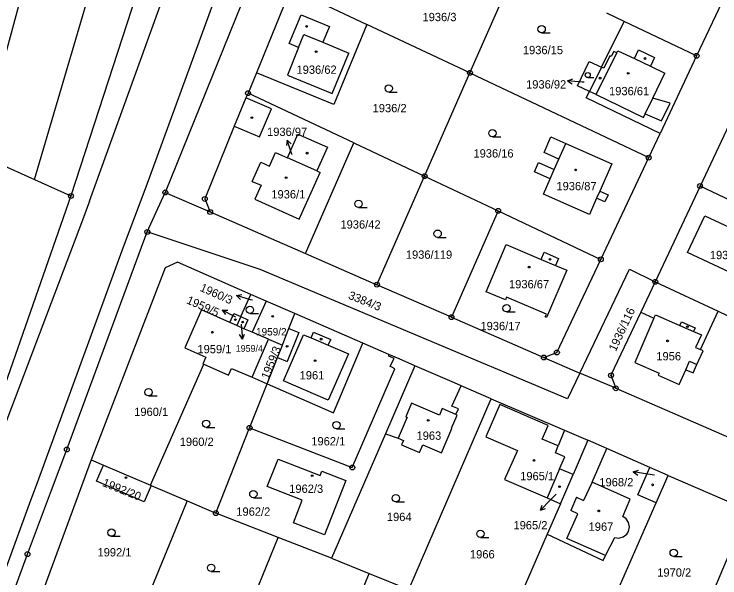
# Model space of a CAD drawing. Extents: x -733394 to -722299, y -1082822 to -1075049.
# Drawn here: x -729217.7 to -729073.3, y -1078945.4 to -1078829.9 of the extents above; entities that cross this region are included whole.
import ezdxf

# ---------------------------------------------------------------- set-up
doc = ezdxf.new("R2010")
doc.units = 0
for name, color, linetype in [('Hranice parcel', 7, 'Continuous'), ('Parcelní čísla', 7, 'Continuous'), ('Pop  PČ popisy', 7, 'Continuous'), ('Vnitřní kresba', 7, 'Continuous'), ('Značky bodu BP', 7, 'Continuous'), ('Značky budov', 7, 'Continuous'), ('Značky kultur', 7, 'Continuous')]:
    doc.layers.add(name, color=color, linetype=linetype)

msp = doc.modelspace()

# ---------------------------------------------------------------- linework, layer by layer
at = {"layer": 'Hranice parcel'}
for p, q in [((-729124.45, -1078841.97), (-729115.19, -1078820.89)), ((-729161.12, -1078824.69), (-729168.17, -1078841.95)), ((-729161.12, -1078824.69), (-729145.54, -1078832.03)), ((-729092.88, -1078831.46), (-729096.45, -1078829.77)), ((-729124.45, -1078841.97), (-729145.54, -1078832.03)), ((-729097.53, -1078840.81), (-729092.88, -1078831.46)), ((-729078.07, -1078838.47), (-729092.88, -1078831.46)), ((-729078.07, -1078838.47), (-729085.55, -1078854.37)), ((-729097.53, -1078840.81), (-729099.99, -1078845.76)), ((-729168.17, -1078841.95), (-729169.87, -1078846.11)), ((-729133.73, -1078863.1), (-729124.45, -1078841.97)), ((-729124.45, -1078841.97), (-729087.88, -1078859.32)), ((-729148.2, -1078856.3), (-729169.87, -1078846.11)), ((-729068.6, -1078846.49), (-729077.36, -1078865.13)), ((-729087.88, -1078859.32), (-729085.55, -1078854.37)), ((-729158.11, -1078878.95), (-729148.2, -1078856.3)), ((-729148.2, -1078856.3), (-729133.73, -1078863.1)), ((-729225.07, -1078858.64), (-729213.55, -1078863.79)), ((-729097.68, -1078880.14), (-729087.88, -1078859.32)), ((-729213.55, -1078863.79), (-729206.12, -1078867.17)), ((-729143.49, -1078885.33), (-729133.73, -1078863.1)), ((-729133.73, -1078863.1), (-729118.68, -1078870.21)), ((-729077.36, -1078865.13), (-729086.52, -1078884.74)), ((-729043.49, -1078881.23), (-729077.36, -1078865.13)), ((-729190.49, -1078874.53), (-729186.8, -1078866.44)), ((-729186.8, -1078866.44), (-729177.63, -1078870.44)), ((-729206.12, -1078867.17), (-729221.81, -1078912)), ((-729177.63, -1078870.44), (-729158.11, -1078878.95)), ((-729118.68, -1078870.21), (-729128.24, -1078891.98)), ((-729118.68, -1078870.21), (-729097.68, -1078880.14)), ((-729158.11, -1078878.95), (-729143.49, -1078885.33)), ((-729128.24, -1078891.98), (-729143.49, -1078885.33)), ((-729086.52, -1078884.74), (-729089.46, -1078890.95)), ((-729086.52, -1078884.74), (-729073.68, -1078890.78)), ((-729171.34, -1078891.86), (-729169.29, -1078887.31)), ((-729166.14, -1078888.69), (-729169.29, -1078887.31)), ((-729166.14, -1078888.69), (-729169.03, -1078895.05)), ((-729160.29, -1078891.26), (-729166.14, -1078888.69)), ((-729146.35, -1078897.3), (-729160.29, -1078891.26)), ((-729073.68, -1078890.78), (-729051.71, -1078901.12)), ((-729172.17, -1078893.7), (-729173.61, -1078893.07)), ((-729171.34, -1078891.86), (-729172.17, -1078893.7)), ((-729128.24, -1078891.98), (-729109.34, -1078900.23)), ((-729170.72, -1078894.34), (-729172.17, -1078893.7)), ((-729169.03, -1078895.05), (-729170.72, -1078894.34)), ((-729165.68, -1078896.51), (-729169.03, -1078895.05)), ((-729169.05, -1078904.29), (-729165.68, -1078896.51)), ((-729165.68, -1078896.51), (-729162.85, -1078897.72)), ((-729141.03, -1078899.62), (-729146.35, -1078897.3)), ((-729109.34, -1078900.23), (-729101.96, -1078903.41)), ((-729189.85, -1078926.37), (-729178.89, -1078901.63)), ((-729135.72, -1078901.91), (-729141.77, -1078915.89)), ((-729169.05, -1078904.29), (-729165.99, -1078905.63)), ((-729094.62, -1078906.53), (-729101.96, -1078903.41)), ((-729120.11, -1078908.72), (-729126.28, -1078906.03)), ((-729094.62, -1078906.53), (-729061.19, -1078921.1)), ((-729136.99, -1078947.74), (-729120.11, -1078908.72)), ((-729120.11, -1078908.72), (-729105.1, -1078915.13)), ((-729176.46, -1078932.09), (-729169.56, -1078914.63)), ((-729141.77, -1078915.89), (-729152.79, -1078941.33)), ((-729105.1, -1078915.13), (-729100.3, -1078917.18)), ((-729100.3, -1078917.18), (-729103.34, -1078924.2)), ((-729096.46, -1078918.86), (-729100.3, -1078917.18)), ((-729087.66, -1078922.73), (-729096.46, -1078918.86)), ((-729201.96, -1078921.2), (-729215.84, -1078958.71)), ((-729201.96, -1078921.2), (-729199.47, -1078922.26)), ((-729199.47, -1078922.26), (-729189.85, -1078926.37)), ((-729083.92, -1078924.37), (-729087.66, -1078922.73)), ((-729105.93, -1078930.16), (-729103.34, -1078924.2)), ((-729086.36, -1078929.97), (-729083.92, -1078924.37)), ((-729083.92, -1078924.37), (-729067.64, -1078931.42)), ((-729189.85, -1078926.37), (-729189.69, -1078926.44)), ((-729189.69, -1078926.44), (-729182.31, -1078929.59)), ((-729108.68, -1078928.98), (-729105.93, -1078930.16)), ((-729182.31, -1078929.59), (-729176.46, -1078932.09)), ((-729105.93, -1078930.16), (-729108.65, -1078936.43)), ((-729096.56, -1078953.33), (-729086.36, -1078929.97)), ((-729163.69, -1078937.08), (-729176.46, -1078932.09)), ((-729067.64, -1078931.42), (-729078.48, -1078957.1)), ((-729108.65, -1078936.43), (-729117.03, -1078955.75)), ((-729178.85, -1078973.91), (-729163.69, -1078937.08)), ((-729152.79, -1078941.33), (-729163.69, -1078937.08)), ((-729152.79, -1078941.33), (-729145.09, -1078944.45)), ((-729160.35, -1078981.52), (-729145.09, -1078944.45)), ((-729145.09, -1078944.45), (-729136.99, -1078947.74))]:
    msp.add_line(p, q, dxfattribs=at)
for points in [[(-729099.73, -1078641.21), (-729115.16, -1078681.4), (-729124.72, -1078707.4), (-729138.14, -1078742.79), (-729149.59, -1078775.27), (-729165.3, -1078813.09), (-729186.8, -1078866.44)], [(-729164.16, -1078643.04), (-729186.67, -1078716.77), (-729209.07, -1078799.35), (-729225.07, -1078858.64)], [(-729213.55, -1078863.79), (-729181.31, -1078754.13), (-729175.43, -1078729.87), (-729157.78, -1078669.54)], [(-729154.34, -1078712.28), (-729170.24, -1078754.53), (-729180.33, -1078787.87), (-729206.12, -1078867.17)], [(-729087.27, -1078808.78), (-729069.91, -1078816.64), (-729069.05, -1078819.33), (-729078.07, -1078838.47)], [(-729145.54, -1078832.03), (-729152.29, -1078848.46), (-729168.17, -1078841.95)], [(-729099.99, -1078845.76), (-729102.43, -1078844.59), (-729100.04, -1078839.63), (-729097.53, -1078840.81)], [(-729169.87, -1078846.11), (-729170.29, -1078847.1), (-729172.73, -1078852.86), (-729178.72, -1078867.77), (-729177.63, -1078870.44)], [(-729085.55, -1078854.37), (-729100.66, -1078847.1), (-729099.99, -1078845.76)], [(-729155.77, -1078862.03), (-729161.8, -1078859.33), (-729159.65, -1078854.53), (-729153.6, -1078857.19), (-729155.77, -1078862.03)], [(-729107.88, -1078855.09), (-729104.84, -1078856.44), (-729095.42, -1078860.58), (-729097.88, -1078866.17), (-729098.53, -1078867.64), (-729099.97, -1078870.93), (-729109.42, -1078866.77), (-729108.04, -1078863.65), (-729111.27, -1078862.22), (-729110.42, -1078860.32), (-729107.2, -1078861.75), (-729106.25, -1078859.62), (-729109.29, -1078858.27), (-729107.88, -1078855.09)], [(-729067.41, -1078873.07), (-729061.83, -1078875.79), (-729064.63, -1078881.55), (-729065.58, -1078881.1), (-729066.21, -1078882.46), (-729068.11, -1078881.56), (-729069.17, -1078883.82), (-729079.91, -1078878.77), (-729076.37, -1078871.22), (-729068.33, -1078875.01), (-729067.41, -1078873.07)], [(-729220.9, -1078956.31), (-729215.01, -1078940.49), (-729211.11, -1078930.12), (-729210.08, -1078927.39), (-729206.95, -1078919.08), (-729190.49, -1078874.53)], [(-729101.96, -1078903.41), (-729104.49, -1078908.7), (-729167.39, -1078882.22), (-729190.49, -1078874.53)], [(-729108.81, -1078891.38), (-729117, -1078887.91), (-729117.21, -1078888.42), (-729121.13, -1078886.76), (-729117.05, -1078877.12), (-729109.88, -1078880.16), (-729109.25, -1078878.66), (-729106.31, -1078879.95), (-729106.93, -1078881.41), (-729104.66, -1078882.37), (-729108.76, -1078892.03), (-729109.03, -1078891.9), (-729108.81, -1078891.38)], [(-729169.29, -1078887.31), (-729184.3, -1078880.73), (-729186.81, -1078881.87), (-729201.96, -1078921.2)], [(-729109.34, -1078900.23), (-729106.66, -1078899.22), (-729097.68, -1078880.14)], [(-729101.96, -1078903.41), (-729091.81, -1078882.14), (-729086.52, -1078884.74)], [(-729173.61, -1078893.07), (-729179.42, -1078890.51), (-729182.78, -1078898.28), (-729178.53, -1078900.14), (-729179.1, -1078901.54), (-729178.89, -1078901.63)], [(-729173.61, -1078893.07), (-729172.79, -1078891.23), (-729171.34, -1078891.86)], [(-729162.85, -1078897.72), (-729162.13, -1078895.89), (-729161.49, -1078894.28), (-729160.29, -1078891.26)], [(-729089.46, -1078890.95), (-729095.59, -1078903.88), (-729094.62, -1078906.53)], [(-729089.46, -1078890.95), (-729086.79, -1078892.2), (-729090.69, -1078901.27), (-729085.72, -1078903.45), (-729085.92, -1078903.88), (-729081.62, -1078905.79), (-729080.27, -1078902.73), (-729078.77, -1078903.39), (-729078.01, -1078901.67), (-729076.74, -1078898.88), (-729077.3, -1078898.63), (-729073.68, -1078890.78)], [(-729171.34, -1078891.86), (-729169.9, -1078892.5), (-729170.72, -1078894.34)], [(-729165.99, -1078905.63), (-729152.41, -1078911.58), (-729146.35, -1078897.3)], [(-729165.99, -1078905.63), (-729163.84, -1078900.21), (-729162.85, -1078897.72)], [(-729169.56, -1078914.63), (-729148.53, -1078922.75), (-729139.8, -1078902.53), (-729140.46, -1078902.22), (-729140.79, -1078902.06), (-729140.64, -1078901.75), (-729139.99, -1078900.43), (-729141.09, -1078899.95), (-729141.03, -1078899.62)], [(-729135.72, -1078901.91), (-729138.93, -1078900.53), (-729141.03, -1078899.62)], [(-729178.89, -1078901.63), (-729173.86, -1078903.84), (-729173.27, -1078902.47), (-729169.05, -1078904.29)], [(-729126.28, -1078906.03), (-729127.63, -1078905.44), (-729135.72, -1078901.91)], [(-729169.56, -1078914.63), (-729169.24, -1078913.82), (-729165.99, -1078905.63)], [(-729141.77, -1078915.89), (-729139.18, -1078916.75), (-729138.08, -1078917.23), (-729138.46, -1078918.08), (-729134.8, -1078919.7), (-729134.09, -1078918.1), (-729130.29, -1078919.78), (-729128.14, -1078914.75), (-729128.26, -1078914.68), (-729127.09, -1078912.01), (-729127.37, -1078911.89), (-729126.83, -1078910.72), (-729128.13, -1078910.22), (-729126.28, -1078906.03)], [(-729105.1, -1078915.13), (-729106.39, -1078918.35), (-729109.68, -1078916.94), (-729108.44, -1078914.17), (-729118.34, -1078909.89), (-729121.2, -1078916.46), (-729114.74, -1078919.25), (-729117.36, -1078925.24), (-729108.68, -1078928.98)], [(-729108.65, -1078936.43), (-729097.18, -1078941.76), (-729096.73, -1078940.77), (-729094.79, -1078937.1), (-729093.96, -1078937.2), (-729093.09, -1078936.98), (-729092.38, -1078936.43), (-729092.02, -1078935.88), (-729091.81, -1078934.89), (-729091.99, -1078934.01), (-729092.51, -1078933.27), (-729093.2, -1078932.81), (-729091.64, -1078929.21), (-729099.46, -1078925.76), (-729096.46, -1078918.86)], [(-729163.73, -1078921.03), (-729155.13, -1078924.42), (-729154.77, -1078923.5), (-729149.88, -1078925.39), (-729154.23, -1078936.56), (-729160.57, -1078934.07), (-729158.76, -1078929.45), (-729165.93, -1078926.62), (-729163.73, -1078921.03)], [(-729189.69, -1078926.44), (-729191.11, -1078929.76), (-729200.89, -1078925.58), (-729199.47, -1078922.26)], [(-729103.34, -1078924.2), (-729106.13, -1078923), (-729108.68, -1078928.98)], [(-729086.36, -1078929.97), (-729090.11, -1078928.32), (-729087.66, -1078922.73)], [(-729197.34, -1078966.31), (-729185.34, -1078936.99), (-729182.46, -1078929.96), (-729182.31, -1078929.59)]]:
    msp.add_lwpolyline(points, dxfattribs=at)
at = {"layer": 'Pop  PČ popisy'}
for p, q in [((-729104.46, -1078843.6), (-729103.42, -1078843.19)), ((-729101.47, -1078843.86), (-729104.46, -1078843.6)), ((-729104.46, -1078843.6), (-729103.51, -1078844.19)), ((-729101.06, -1078843.9), (-729101.47, -1078843.86)), ((-729161.83, -1078855.73), (-729161.99, -1078856.83)), ((-729160.9, -1078858.58), (-729161.83, -1078855.73)), ((-729161.83, -1078855.73), (-729161.04, -1078856.52)), ((-729160.87, -1078858.68), (-729160.9, -1078858.58)), ((-729172.24, -1078887.57), (-729171.14, -1078887.37)), ((-729169.36, -1078888.4), (-729172.24, -1078887.57)), ((-729172.24, -1078887.57), (-729171.42, -1078888.33)), ((-729168.96, -1078888.52), (-729169.36, -1078888.4)), ((-729172.51, -1078891.94), (-729175.16, -1078890.53)), ((-729175.16, -1078890.53), (-729174.04, -1078890.56)), ((-729175.16, -1078890.53), (-729174.51, -1078891.44)), ((-729172.42, -1078891.99), (-729172.51, -1078891.94)), ((-729171.27, -1078893.44), (-729171.26, -1078893.51)), ((-729171.26, -1078893.51), (-729171, -1078896.5)), ((-729171, -1078896.5), (-729171.59, -1078895.55)), ((-729171, -1078896.5), (-729170.59, -1078895.46)), ((-729091.02, -1078923.66), (-729089.96, -1078923.32)), ((-729088.06, -1078924.13), (-729091.02, -1078923.66)), ((-729091.02, -1078923.66), (-729090.11, -1078924.31)), ((-729086.72, -1078924.34), (-729088.06, -1078924.13)), ((-729106.8, -1078928.19), (-729107.94, -1078929.35)), ((-729107.94, -1078929.35), (-729110.03, -1078931.51)), ((-729110.03, -1078931.51), (-729109.69, -1078930.44)), ((-729110.03, -1078931.51), (-729108.97, -1078931.14))]:
    msp.add_line(p, q, dxfattribs=at)
at = {"layer": 'Vnitřní kresba'}
for p, q in [((-729202.34, -1078868.2), (-729173.91, -1078789.62)), ((-729171.12, -1078811.47), (-729190.81, -1078865.35)), ((-729161.47, -1078835.94), (-729159.01, -1078830.1)), ((-729159.01, -1078830.1), (-729153.23, -1078832.49)), ((-729153.23, -1078832.49), (-729154.56, -1078835.7)), ((-729159.52, -1078836.76), (-729158.45, -1078834.09)), ((-729158.45, -1078834.09), (-729154.56, -1078835.7)), ((-729159.52, -1078836.76), (-729161.79, -1078842.43)), ((-729159.52, -1078836.76), (-729161.47, -1078835.94)), ((-729154.56, -1078835.7), (-729149.24, -1078837.9)), ((-729152.64, -1078846.18), (-729149.24, -1078837.9)), ((-729098.64, -1078846.41), (-729094.38, -1078837.87)), ((-729095.01, -1078837.56), (-729095.55, -1078838.63)), ((-729094.38, -1078837.87), (-729095.01, -1078837.56)), ((-729094.38, -1078837.87), (-729094.16, -1078837.42)), ((-729094.16, -1078837.42), (-729090.81, -1078839.03)), ((-729090.81, -1078839.03), (-729089.95, -1078837.24)), ((-729089.95, -1078837.24), (-729086.67, -1078838.81)), ((-729095.82, -1078838.5), (-729097.08, -1078841.02)), ((-729095.55, -1078838.63), (-729095.82, -1078838.5)), ((-729090.81, -1078839.03), (-729087.53, -1078840.6)), ((-729086.67, -1078838.81), (-729087.53, -1078840.6)), ((-729097.08, -1078841.02), (-729097.53, -1078840.81)), ((-729087.53, -1078840.6), (-729084.6, -1078842.01)), ((-729161.79, -1078842.43), (-729152.64, -1078846.18)), ((-729087.06, -1078847.13), (-729084.6, -1078842.01)), ((-729098.64, -1078846.41), (-729099.99, -1078845.76)), ((-729098.64, -1078846.41), (-729088.95, -1078851.07)), ((-729165.04, -1078849.32), (-729170.29, -1078847.1)), ((-729088.6, -1078850.35), (-729087.06, -1078847.13)), ((-729083.5, -1078848.17), (-729087.06, -1078847.13)), ((-729085.22, -1078851.75), (-729083.5, -1078848.17)), ((-729167.53, -1078855.06), (-729165.04, -1078849.32)), ((-729088.95, -1078851.07), (-729088.6, -1078850.35)), ((-729088.6, -1078850.35), (-729085.22, -1078851.75)), ((-729172.73, -1078852.86), (-729167.53, -1078855.06)), ((-729106.25, -1078859.62), (-729104.84, -1078856.44)), ((-729165.46, -1078861.04), (-729164.22, -1078858.24)), ((-729164.22, -1078858.24), (-729161.8, -1078859.33)), ((-729169.03, -1078864.18), (-729167.28, -1078860.24)), ((-729167.28, -1078860.24), (-729165.46, -1078861.04)), ((-729159.39, -1078871.93), (-729155.09, -1078862.34)), ((-729155.77, -1078862.03), (-729155.09, -1078862.34)), ((-729108.04, -1078863.65), (-729107.2, -1078861.75)), ((-729169.03, -1078864.18), (-729167.21, -1078864.98)), ((-729190.81, -1078865.35), (-729195.45, -1078877.67)), ((-729167.21, -1078864.98), (-729168.48, -1078867.84)), ((-729097.88, -1078866.17), (-729096.2, -1078866.9)), ((-729096.2, -1078866.9), (-729096.85, -1078868.38)), ((-729202.34, -1078868.2), (-729203.75, -1078872.12)), ((-729168.48, -1078867.84), (-729159.39, -1078871.93)), ((-729096.85, -1078868.38), (-729098.53, -1078867.64)), ((-729203.75, -1078872.12), (-729220.79, -1078916.98)), ((-729195.45, -1078877.67), (-729213.02, -1078925.86)), ((-729109.88, -1078880.16), (-729106.93, -1078881.41)), ((-729086.79, -1078892.2), (-729086.47, -1078891.47)), ((-729086.47, -1078891.47), (-729081.47, -1078893.67)), ((-729081.47, -1078893.67), (-729081.14, -1078892.94)), ((-729081.14, -1078892.94), (-729078.38, -1078894.15)), ((-729161.49, -1078894.28), (-729159.47, -1078895.15)), ((-729081.47, -1078893.67), (-729078.71, -1078894.89)), ((-729078.38, -1078894.15), (-729078.71, -1078894.89)), ((-729162.61, -1078905.04), (-729158.49, -1078895.57)), ((-729159.47, -1078895.15), (-729161.83, -1078901.04)), ((-729158.49, -1078895.57), (-729156.98, -1078896.21)), ((-729156.98, -1078896.21), (-729156.47, -1078895.02)), ((-729156.47, -1078895.02), (-729152.94, -1078896.53)), ((-729078.71, -1078894.89), (-729077.09, -1078895.6)), ((-729077.09, -1078895.6), (-729078.27, -1078898.19)), ((-729156.98, -1078896.21), (-729153.45, -1078897.73)), ((-729153.45, -1078897.73), (-729152.94, -1078896.53)), ((-729153.45, -1078897.73), (-729149.34, -1078899.49)), ((-729078.27, -1078898.19), (-729077.3, -1078898.63)), ((-729163.84, -1078900.21), (-729161.83, -1078901.04)), ((-729149.34, -1078899.49), (-729153.46, -1078908.97)), ((-729080.27, -1078902.73), (-729079.51, -1078901.01)), ((-729079.51, -1078901.01), (-729078.01, -1078901.67)), ((-729153.46, -1078908.97), (-729162.61, -1078905.04)), ((-729136.39, -1078909.57), (-729137.6, -1078912.35)), ((-729130.69, -1078912.07), (-729136.39, -1078909.57)), ((-729130.17, -1078910.66), (-729130.69, -1078912.07)), ((-729127.37, -1078911.89), (-729130.17, -1078910.66)), ((-729137.32, -1078912.47), (-729139.18, -1078916.75)), ((-729137.6, -1078912.35), (-729137.32, -1078912.47)), ((-729106.98, -1078919.73), (-729106.39, -1078918.35)), ((-729105.01, -1078920.58), (-729106.98, -1078919.73)), ((-729106.13, -1078923), (-729105.01, -1078920.58)), ((-729213.02, -1078925.86), (-729214.36, -1078929.52)), ((-729099.46, -1078925.76), (-729101.21, -1078929.51)), ((-729102.62, -1078928.85), (-729103.84, -1078931.57)), ((-729102.62, -1078928.85), (-729101.21, -1078929.51)), ((-729214.36, -1078929.52), (-729225.98, -1078960.83)), ((-729102.36, -1078932.27), (-729103.84, -1078931.57)), ((-729104.6, -1078937.28), (-729102.36, -1078932.27)), ((-729096.73, -1078940.77), (-729104.6, -1078937.28))]:
    msp.add_line(p, q, dxfattribs=at)
at = {"layer": 'Značky bodu BP'}
for centre, radius in [((-729078.07, -1078838.47), 0.5), ((-729078.07, -1078838.47), 0.0303), ((-729124.45, -1078841.97), 0.5), ((-729124.45, -1078841.97), 0.0303), ((-729169.87, -1078846.11), 0.5), ((-729169.87, -1078846.11), 0.0303), ((-729087.88, -1078859.32), 0.5), ((-729087.88, -1078859.32), 0.0303), ((-729133.73, -1078863.1), 0.5), ((-729133.73, -1078863.1), 0.0303), ((-729077.36, -1078865.13), 0.5), ((-729077.36, -1078865.13), 0.0303), ((-729206.12, -1078867.17), 0.5), ((-729186.8, -1078866.44), 0.5), ((-729186.8, -1078866.44), 0.0303), ((-729206.12, -1078867.17), 0.0303), ((-729178.72, -1078867.77), 0.5), ((-729178.72, -1078867.77), 0.0303), ((-729177.63, -1078870.44), 0.5), ((-729118.68, -1078870.21), 0.5), ((-729177.63, -1078870.44), 0.0303), ((-729118.68, -1078870.21), 0.0303), ((-729190.49, -1078874.53), 0.5), ((-729190.49, -1078874.53), 0.0303), ((-729097.68, -1078880.14), 0.5), ((-729097.68, -1078880.14), 0.0303), ((-729086.52, -1078884.74), 0.5), ((-729143.49, -1078885.33), 0.5), ((-729143.49, -1078885.33), 0.0303), ((-729086.52, -1078884.74), 0.0303), ((-729128.24, -1078891.98), 0.5), ((-729128.24, -1078891.98), 0.0303), ((-729106.66, -1078899.22), 0.5), ((-729109.34, -1078900.23), 0.5), ((-729109.34, -1078900.23), 0.0303), ((-729106.66, -1078899.22), 0.0303), ((-729095.59, -1078903.88), 0.5), ((-729095.59, -1078903.88), 0.0303), ((-729094.62, -1078906.53), 0.5), ((-729094.62, -1078906.53), 0.0303), ((-729169.56, -1078914.63), 0.5), ((-729169.56, -1078914.63), 0.0303), ((-729206.95, -1078919.08), 0.5), ((-729206.95, -1078919.08), 0.0303), ((-729148.53, -1078922.75), 0.5), ((-729148.53, -1078922.75), 0.0303), ((-729176.46, -1078932.09), 0.5), ((-729176.46, -1078932.09), 0.0303), ((-729215.01, -1078940.49), 0.5), ((-729215.01, -1078940.49), 0.0303)]:
    msp.add_circle(centre, radius, dxfattribs=at)
at = {"layer": 'Značky budov'}
for centre in [(-729157.87, -1078832.45), (-729155.93, -1078837.63), (-729088.64, -1078839.02), (-729092.06, -1078842.07), (-729097.82, -1078843.05), (-729169.08, -1078851.14), (-729157.78, -1078858.4), (-729102.81, -1078861.82), (-729162.08, -1078863.41), (-729108.07, -1078880.13), (-729112.35, -1078881.72), (-729164.83, -1078891.81), (-729172.46, -1078892.48), (-729170.96, -1078892.99), (-729079.95, -1078893.93), (-729177.19, -1078895.06), (-729154.91, -1078896.48), (-729084.01, -1078896.84), (-729161.88, -1078897.94), (-729156.15, -1078900.89), (-729132.99, -1078913.1), (-729111.36, -1078921.31), (-729194.84, -1078924.82), (-729156.74, -1078924.42), (-729087.07, -1078926.3), (-729106.11, -1078926.69), (-729098.1, -1078931.63)]:
    msp.add_circle(centre, 0.175, dxfattribs=at)
at = {"layer": 'Značky kultur'}
for p, q in [((-729109.78, -1078833.77), (-729108.03, -1078833.77)), ((-729100.35, -1078842.94), (-729099.12, -1078842.94)), ((-729141.08, -1078845.89), (-729139.33, -1078845.89)), ((-729119.86, -1078855.06), (-729118.11, -1078855.06)), ((-729147.26, -1078869.54), (-729145.51, -1078869.54)), ((-729131.07, -1078875.64), (-729129.32, -1078875.64)), ((-729169.48, -1078891.23), (-729167.73, -1078891.23)), ((-729116.96, -1078890.91), (-729115.21, -1078890.91)), ((-729190.25, -1078908.1), (-729188.5, -1078908.1)), ((-729178.43, -1078914.54), (-729176.68, -1078914.54)), ((-729151.78, -1078914.82), (-729150.03, -1078914.82)), ((-729168.78, -1078928.94), (-729167.03, -1078928.94)), ((-729139.62, -1078929.8), (-729137.87, -1078929.8)), ((-729197.81, -1078936.84), (-729196.06, -1078936.84)), ((-729122.32, -1078937.08), (-729120.57, -1078937.08)), ((-729082.76, -1078940.96), (-729081.01, -1078940.96)), ((-729177.41, -1078944.03), (-729175.66, -1078944.03))]:
    msp.add_line(p, q, dxfattribs=at)
for centre, radius in [((-729109.78, -1078833.02), 0.75), ((-729100.35, -1078842.41), 0.525), ((-729141.08, -1078845.14), 0.75), ((-729119.86, -1078854.31), 0.75), ((-729147.26, -1078868.79), 0.75), ((-729131.07, -1078874.89), 0.75), ((-729169.48, -1078890.48), 0.75), ((-729116.96, -1078890.16), 0.75), ((-729190.25, -1078907.35), 0.75), ((-729178.43, -1078913.79), 0.75), ((-729151.78, -1078914.07), 0.75), ((-729168.78, -1078928.19), 0.75), ((-729139.62, -1078929.05), 0.75), ((-729197.81, -1078936.09), 0.75), ((-729122.32, -1078936.33), 0.75), ((-729082.76, -1078940.21), 0.75), ((-729177.41, -1078943.28), 0.75)]:
    msp.add_circle(centre, radius, dxfattribs=at)

# ---------------------------------------------------------------- texts
at = {"layer": 'Parcelní čísla'}
for s, height, p in [('1936/3', 1.7, (-729134.17, -1078831.38)), ('1936/15', 1.7, (-729113.62, -1078838.14)), ('1936/62', 1.7, (-729159.95, -1078842.16)), ('1936/92', 1.7, (-729112.97, -1078845.17)), ('1936/61', 1.7, (-729095.99, -1078846.54)), ('1936/2', 1.7, (-729144.37, -1078850.03)), ('1936/97', 1.7, (-729165.98, -1078854.88)), ('1936/16', 1.7, (-729123.74, -1078859.3)), ('1936/87', 1.7, (-729106.76, -1078866)), ('1936/1', 1.7, (-729165.1, -1078867.67)), ('1936/42', 1.7, (-729150.96, -1078873.85)), ('1936/119', 1.7, (-729137.58, -1078880.02)), ('1936/96', 1.7, (-729075.36, -1078880.1)), ('1936/67', 1.7, (-729116.46, -1078886.07)), ('1936/17', 1.7, (-729122.31, -1078894.64)), ('1959/2', 1.53, (-729168.24, -1078895.73)), ('1959/1', 1.7, (-729180.23, -1078899.37)), ('1959/4', 1.36, (-729172.39, -1078899.06)), ('1956', 1.7, (-729086.31, -1078900.82)), ('1961', 1.7, (-729159.31, -1078904.72)), ('1960/1', 1.7, (-729193.17, -1078912.21)), ('1963', 1.7, (-729135.39, -1078917.08)), ('1960/2', 1.7, (-729183.85, -1078918.34)), ('1962/1', 1.7, (-729156.92, -1078918.23)), ('1965/1', 1.7, (-729114.18, -1078925.36)), ('1968/2', 1.7, (-729097.97, -1078926.61)), ('1962/3', 1.7, (-729161.45, -1078927.95)), ('1962/2', 1.7, (-729172.27, -1078932.63)), ('1964', 1.7, (-729141.46, -1078933.72)), ('1965/2', 1.7, (-729115.55, -1078935.42)), ('1967', 1.7, (-729100.17, -1078935.71)), ('1992/1', 1.7, (-729200.68, -1078940.96)), ('1966', 1.7, (-729124.45, -1078941.37)), ('1970/2', 1.7, (-729086.13, -1078945.1))]:
    msp.add_text(s, height=height, dxfattribs=at).set_placement(p)
for s, rotation, p in [('1960/3', 336, (-729179.86, -1078886.54)), ('3384/3', 338, (-729149.49, -1078888.14)), ('1959/5', 336, (-729182.6, -1078889.09)), ('1936/116', 65, (-729094.61, -1078899.12)), ('1959/3', 68, (-729165.69, -1078904.81)), ('1992/20', 338, (-729199.81, -1078926.49))]:
    msp.add_text(s, height=1.7, rotation=rotation, dxfattribs=at).set_placement(p)

doc.saveas('drawing.dxf')
